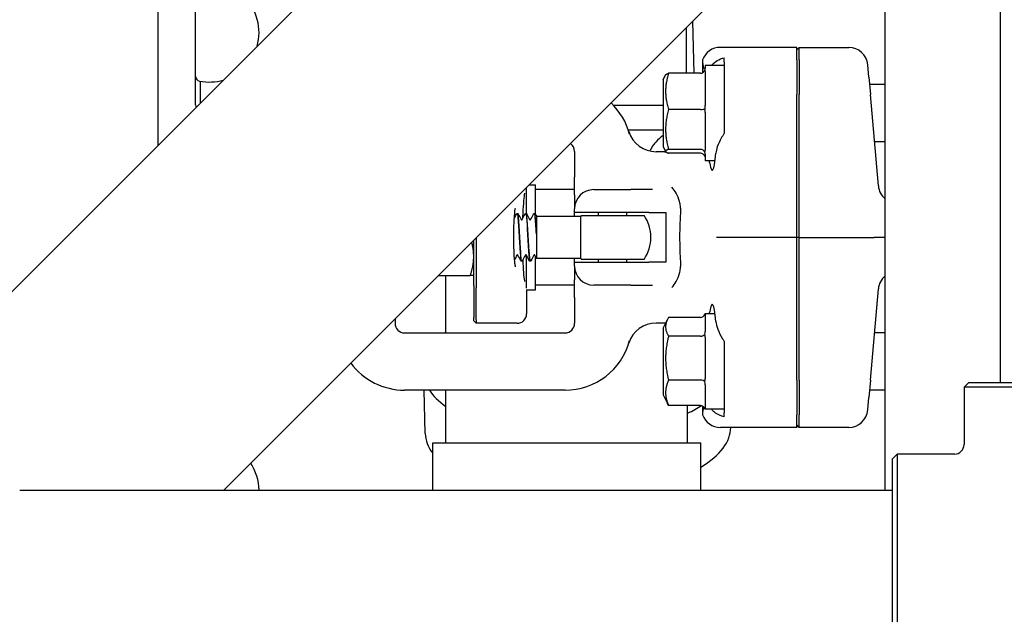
# Model space of a CAD drawing. Header units: inches. Extents: x 18 to 846, y -44 to 561.
# Tile 309 of 642: x 320.67 to 327.12, y 484.85 to 488.75. Entities that reach past the tile are written whole.
import ezdxf

# ---------------------------------------------------------------- set-up
doc = ezdxf.new("R2010")
doc.units = ezdxf.units.IN
doc.header["$LTSCALE"] = 24
doc.header["$MEASUREMENT"] = 0
doc.layers.add('Dimension (ANSI)', color=7, linetype='Continuous', lineweight=25)
doc.layers.add('Visible (ANSI)', color=7, linetype='Continuous', lineweight=30)
doc.styles.add('Note Text (ANSI)', font='tahoma.ttf')
doc.dimstyles.new('SB Fraction-16 (ANSI)', dxfattribs={"dimscale": 24, "dimtxt": 0.125, "dimasz": 0.098425, "dimexe": 0.125, "dimexo": 0.0625, "dimgap": 0.031496, "dimtad": 0, "dimtih": 1, "dimtoh": 1, "dimdec": 4, "dimrnd": 1e-08, "dimzin": 0, "dimdsep": 46, "dimlunit": 5, "dimtxsty": 'Note Text (ANSI)', "dimcen": 0.09, "dimdle": 0.393701, "dimclrd": 256, "dimclre": 256, "dimclrt": 256, "dimadec": 0, "dimazin": 3, "dimtfac": 0.96, "dimtofl": 0, "dimtmove": 0, "dimatfit": 3, "dimfxl": 1, "dimfrac": 2, "dimtolj": 1, "dimtzin": 12, "dimlwd": -1, "dimlwe": -1, "dimarcsym": 0})

# ---------------------------------------------------------------- blocks, each defined once
blk = doc.blocks.new('*D18')
at = {"layer": 'Defpoints', "color": 0, "transparency": 16777216}
for p in [(336.1784, 524.0563), (247.3595, 404.0563), (336.1784, 404.0563)]:
    blk.add_point(p, dxfattribs=at)
at = {"layer": 'Dimension (ANSI)', "transparency": 16777216}
for p, q in [((334.6784, 524.0563), (244.3595, 524.0563)), ((247.3595, 521.6941), (247.3595, 466.3747)), ((247.3595, 406.4185), (247.3595, 461.7379)), ((334.6784, 404.0563), (244.3595, 404.0563))]:
    blk.add_line(p, q, dxfattribs=at)
for points in [[(246.9658, 521.6941), (247.7532, 521.6941), (247.3595, 524.0563)], [(246.9658, 406.4185), (247.7532, 406.4185), (247.3595, 404.0563)]]:
    blk.add_solid(points, dxfattribs=at)
at = {"layer": 'Dimension (ANSI)', "transparency": 16777216, "insert": (244.292, 465.6188), "char_height": 3, "attachment_point": 1, "style": 'Note Text (ANSI)'}
blk.add_mtext('\\A1;120', dxfattribs=at)

msp = doc.modelspace()

# ---------------------------------------------------------------- linework, layer by layer
at = {"layer": 'Visible (ANSI)'}
for p, q in [((327.08939, 512.98557), (327.08939, 486.3708)), ((319.52572, 485.8704), (327.08939, 493.43407)), ((322.00813, 485.6658), (327.08939, 490.74706)), ((326.33689, 485.6658), (326.33689, 489.99456)), ((321.57643, 489.53113), (321.57643, 487.92111)), ((321.82439, 488.3745), (321.82439, 488.80101)), ((325.03493, 488.6926), (325.03493, 488.39469)), ((325.0867, 488.39469), (325.07901, 488.73669)), ((325.75939, 488.56431), (325.25891, 488.56431)), ((325.77501, 488.56431), (325.75939, 488.54863)), ((325.75939, 488.48254), (325.75939, 488.56431)), ((325.77501, 488.48254), (325.77501, 488.56431)), ((325.77501, 488.56431), (326.09849, 488.56431)), ((325.28439, 488.46865), (325.28439, 488.49585)), ((325.14203, 488.48284), (325.14203, 488.3981)), ((325.15939, 488.44556), (325.15939, 488.42511)), ((325.28439, 488.44556), (325.15939, 488.44556)), ((325.28439, 488.46865), (325.28439, 488.41459)), ((325.75939, 488.48254), (325.75939, 488.25528)), ((325.77501, 488.48254), (325.77501, 488.25528)), ((326.23017, 488.36891), (326.2231, 488.44973)), ((321.82439, 488.18767), (321.82439, 488.3745)), ((324.88439, 488.35181), (324.90049, 488.38402)), ((325.12814, 488.39469), (324.91935, 488.39469)), ((325.15939, 488.40596), (325.15939, 488.1828)), ((325.28439, 488.39915), (325.28439, 488.25312)), ((326.23017, 488.36891), (326.24011, 488.25528)), ((321.85564, 488.20032), (321.85564, 488.34267)), ((324.88439, 488.35181), (324.88439, 487.91431)), ((326.33689, 488.32056), (326.2344, 488.32056)), ((325.75939, 487.32056), (325.75939, 488.25528)), ((325.77501, 487.32056), (325.77501, 488.25528)), ((326.29241, 487.65749), (326.24011, 488.25528)), ((324.88439, 488.18432), (324.55914, 488.18432)), ((325.12814, 488.15822), (324.91935, 488.15822)), ((325.15939, 488.13765), (325.15939, 487.89075)), ((324.65586, 488.02461), (324.88439, 488.02461)), ((324.88439, 487.91431), (324.90049, 487.88211)), ((326.33689, 487.94556), (326.26721, 487.94556)), ((324.30439, 487.88306), (324.30439, 487.71399)), ((324.89203, 487.88139), (324.83862, 487.88139)), ((325.12814, 487.89659), (324.91935, 487.89659)), ((325.12814, 487.87143), (324.91935, 487.87143)), ((325.15939, 487.86476), (325.15939, 487.82056)), ((325.22361, 487.82056), (325.15939, 487.82056)), ((324.00664, 487.66431), (324.04926, 487.66431)), ((324.04926, 487.46879), (324.04926, 487.66431)), ((324.30439, 487.59858), (324.30439, 487.71399)), ((323.98676, 487.64444), (323.98676, 487.47674)), ((324.30439, 487.63306), (324.04926, 487.63306)), ((324.30439, 487.59858), (324.30439, 487.50806)), ((324.42939, 487.63306), (324.67185, 487.63306)), ((324.81365, 487.63306), (324.67185, 487.63306)), ((323.93045, 487.47681), (323.92987, 487.47681)), ((323.98606, 487.47681), (323.98548, 487.47681)), ((324.04167, 487.47681), (324.04109, 487.47681)), ((324.05439, 487.45901), (324.05439, 487.41069)), ((324.3456, 487.45806), (324.05439, 487.45806)), ((324.30439, 487.48306), (324.30439, 487.50806)), ((324.30439, 487.45806), (324.30439, 487.48306)), ((324.78931, 487.48306), (324.30439, 487.48306)), ((324.3456, 487.18306), (324.3456, 487.45806)), ((324.34985, 487.46431), (324.75893, 487.46431)), ((324.46189, 487.46431), (324.46189, 487.48306)), ((324.64689, 487.46431), (324.64689, 487.48306)), ((324.78931, 487.48306), (324.90216, 487.48306)), ((324.90216, 487.48306), (324.90216, 487.15806)), ((324.05439, 487.41069), (324.05439, 487.3415)), ((324.05439, 487.3415), (324.05439, 487.33128)), ((324.05439, 487.33128), (324.05439, 487.25734)), ((323.64439, 487.00556), (323.64439, 487.30206)), ((323.66001, 487.31769), (323.66001, 486.99056)), ((325.35778, 487.32056), (325.23318, 487.32056)), ((325.75939, 487.32056), (325.35778, 487.32056)), ((325.77501, 487.32056), (325.75939, 487.32056)), ((325.75939, 486.38585), (325.75939, 487.32056)), ((325.77501, 486.38585), (325.77501, 487.32056)), ((325.77501, 487.32056), (326.19736, 487.32056)), ((326.19736, 487.32056), (326.2655, 487.32056)), ((326.33689, 487.32056), (326.2655, 487.32056)), ((323.98676, 487.20539), (323.98676, 486.988)), ((324.05439, 487.25734), (324.05439, 487.18603)), ((323.95826, 487.16431), (323.95768, 487.16431)), ((324.01387, 487.16431), (324.01329, 487.16431)), ((324.04926, 486.97681), (324.04926, 487.1953)), ((324.05439, 487.18603), (324.05439, 487.18306)), ((324.3456, 487.18306), (324.05439, 487.18306)), ((324.30439, 487.15806), (324.30439, 487.18306)), ((324.30439, 487.13306), (324.30439, 487.15806)), ((324.30439, 487.15806), (324.78931, 487.15806)), ((324.75893, 487.17681), (324.34985, 487.17681)), ((324.46189, 487.15806), (324.46189, 487.17681)), ((324.64689, 487.15806), (324.64689, 487.17681)), ((324.90216, 487.15806), (324.78931, 487.15806)), ((323.41289, 487.07056), (323.62206, 487.07056)), ((323.46243, 486.69556), (323.46243, 487.07056)), ((324.30439, 487.13306), (324.30439, 487.04254)), ((323.64439, 487.00556), (323.64439, 486.79556)), ((324.30439, 487.00806), (324.04926, 487.00806)), ((324.30439, 486.92713), (324.30439, 487.04254)), ((324.67185, 487.00806), (324.42939, 487.00806)), ((324.67185, 487.00806), (324.81365, 487.00806)), ((323.66001, 486.78056), (323.66001, 486.99056)), ((323.99057, 486.97681), (323.99057, 486.82056)), ((323.99057, 486.97681), (324.04926, 486.97681)), ((326.24011, 486.38585), (326.29241, 486.98364)), ((324.30439, 486.92713), (324.30439, 486.75806)), ((325.15939, 486.82056), (325.15939, 486.70539)), ((325.22361, 486.82056), (325.15939, 486.82056)), ((323.12939, 486.78706), (323.12939, 486.75806)), ((323.64439, 486.77369), (323.64439, 486.79556)), ((323.64439, 486.77369), (323.66001, 486.75806)), ((323.66001, 486.78056), (323.66001, 486.75806)), ((323.92807, 486.75806), (323.66001, 486.75806)), ((324.89203, 486.75974), (324.83862, 486.75974)), ((324.88439, 486.72681), (324.91293, 486.78391)), ((325.12814, 486.79564), (324.91935, 486.79564)), ((323.19189, 486.69556), (324.24189, 486.69556)), ((324.88439, 486.72681), (324.88439, 486.28931)), ((326.33689, 486.69556), (326.26721, 486.69556)), ((325.12814, 486.67364), (324.91935, 486.67364)), ((325.15939, 486.66827), (325.15939, 486.39688)), ((325.12814, 486.38606), (324.91935, 486.38606)), ((325.28439, 486.38801), (325.28439, 486.24198)), ((325.75939, 486.38585), (325.75939, 486.15859)), ((325.77501, 486.38585), (325.77501, 486.15859)), ((326.24011, 486.38585), (326.23017, 486.27222)), ((326.88439, 486.3708), (326.85314, 486.33955)), ((326.88439, 486.3708), (328.13439, 486.3708)), ((324.24189, 486.32056), (323.19189, 486.32056)), ((323.32678, 486.03683), (323.32039, 486.32056)), ((323.46243, 485.97682), (323.46243, 486.32056)), ((325.15939, 486.35581), (325.15939, 486.19955)), ((326.33689, 486.32056), (326.2344, 486.32056)), ((328.16564, 486.33955), (326.85314, 486.33955)), ((326.85314, 486.33955), (326.85314, 485.96455)), ((324.88439, 486.28931), (324.91293, 486.23222)), ((326.2231, 486.1914), (326.23017, 486.27222)), ((325.12814, 486.22049), (324.91935, 486.22049)), ((325.04443, 485.97682), (325.04443, 486.22049)), ((325.14203, 486.21674), (325.14203, 486.15828)), ((325.15939, 486.1956), (325.15939, 486.19556)), ((325.28439, 486.19556), (325.15939, 486.19556)), ((325.28439, 486.22654), (325.28439, 486.17247)), ((325.28439, 486.14528), (325.28439, 486.17247)), ((325.75939, 486.07681), (325.75939, 486.15859)), ((325.77501, 486.07681), (325.77501, 486.15859)), ((325.75939, 486.07681), (325.25891, 486.07681)), ((325.77501, 486.07681), (325.75939, 486.0925)), ((326.09849, 486.07681), (325.77501, 486.07681)), ((323.37593, 485.97682), (325.13093, 485.97682)), ((323.37593, 485.6658), (323.37593, 485.97682)), ((325.13093, 485.6658), (325.13093, 485.97682)), ((326.38439, 485.8708), (326.41564, 485.90205)), ((326.38439, 484.6208), (326.38439, 485.8708)), ((326.41564, 485.90205), (326.41564, 484.58955)), ((326.79064, 485.90205), (326.41564, 485.90205)), ((320.67313, 485.6658), (326.38439, 485.6658))]:
    msp.add_line(p, q, dxfattribs=at)
for centre, radius, start, end in [((321.91439, 488.66231), 0.325, 343.675585, 46.550158), ((321.85564, 488.3745), 0.03125, 180, 258.463041), ((321.91439, 488.66231), 0.325, 258.463041, 286.324415), ((321.85564, 488.18767), 0.03125, 180, 208.371796), ((324.24189, 487.88306), 0.4375, 15.01817, 46.527879), ((324.83862, 488.06889), 0.1875, 197.296617, 270), ((325.05521, 487.75248), 0.2913, 125.902447, 138.726028), ((324.24189, 487.88306), 0.0625, 0, 55.75697), ((324.89203, 488.13139), 0.25, 270, 272.01441), ((326.41693, 487.66838), 0.125, 185, 230.18), ((324.42939, 487.50806), 0.125, 90, 180), ((324.55439, 487.32056), 0.25, 144.900368, 146.632987), ((324.55439, 487.32056), 0.25, 324.900368, 35.099632), ((324.55439, 487.32056), 0.25, 213.367013, 215.099632), ((324.42939, 487.13306), 0.125, 180, 270), ((326.41693, 486.97274), 0.125, 129.82, 175), ((323.92807, 486.82056), 0.0625, 270, 0), ((323.19189, 486.75806), 0.0625, 180, 270), ((324.24189, 486.75806), 0.0625, 270, 0), ((324.83862, 486.57224), 0.1875, 90, 162.703383), ((324.89203, 486.50974), 0.25, 87.99498, 90), ((324.24189, 486.75806), 0.4375, 270, 344.98183), ((323.19189, 486.75806), 0.4375, 216.495814, 270), ((326.79064, 485.96455), 0.0625, 270, 0), ((321.91439, 485.66231), 0.325, 0.615092, 33.675523)]:
    msp.add_arc(centre, radius, start, end, dxfattribs=at)
for centre, major_axis, ratio, start_param, end_param in [((325.25987, 488.43884), (-0.08906, 0.08906), 0.9924325, 5.5015852, 6.7140351), ((326.09857, 488.43884), (-0.01094, 0.125), 0.9961657, 4.712389, 6.1962518), ((325.12814, 488.4274), (0, -0.0327), 0.9555533, 0, 1.2241495), ((325.12814, 488.16137), (0.03125, 0), 0.1006388, 4.712389, 5.9365385), ((325.12814, 487.86704), (0.03125, 0), 0.9458753, 0.3466468, 1.5707963), ((325.12814, 487.83873), (0, 0.0327), 0.9555533, 5.0590358, 6.2831853), ((325.20547, 488.13306), (0, 0.375), 0.0874887, 2.6230455, 3.9395987), ((325.20547, 486.50806), (0, 0.375), 0.0874887, 5.4851792, 6.8017325), ((325.12814, 486.83159), (0, -0.03595), 0.8693335, 0, 1.2241495), ((325.12814, 486.69434), (0.03125, 0), 0.662309, 4.712389, 5.9365385), ((325.12814, 486.37081), (0.03125, 0), 0.4879975, 0.3466468, 1.5707963), ((324.31765, 486.45362), (-0.99975, -0.02248), 0.4328201, 0.2601992, 0.5347369), ((324.31765, 486.45362), (-0.99975, -0.02248), 0.4328201, 2.3748938, 2.5188609), ((325.12814, 486.18454), (0, -0.03595), 0.8693335, 1.9174431, 3.1415927), ((326.09857, 486.20229), (-0.01094, -0.125), 0.9961657, 0.0869335, 1.5707963), ((325.25987, 486.20229), (-0.08906, -0.08906), 0.9924325, 5.8523356, 7.0647854), ((324.32652, 486.05932), (0.99975, 0.02248), 0.4328201, 5.6376089, 6.2716581), ((324.32652, 486.05932), (-0.99975, -0.02248), 0.4328201, 0, 0.3052899), ((324.33096, 485.86217), (0.81229, 0.01827), 0.4328201, 6.0987803, 6.1035818)]:
    msp.add_ellipse(centre, major_axis=major_axis, ratio=ratio, start_param=start_param, end_param=end_param, dxfattribs=at)
for points, knots in [([(325.20199, 488.44556), (325.21195, 488.4591), (325.22472, 488.46998), (325.2507, 488.48543), (325.26694, 488.49206), (325.28439, 488.49585)], [0.72388666, 0.72388666, 0.72388666, 0.72388666, 0.91166133, 0.91166133, 1.08359589, 1.08359589, 1.08359589, 1.08359589]), ([(325.28439, 488.00196), (325.27685, 487.99116), (325.27009, 487.98013), (325.25432, 487.95202), (325.2451, 487.93239), (325.23348, 487.89867), (325.23007, 487.88425), (325.22896, 487.87126)], [1.39731378, 1.39731378, 1.39731378, 1.39731378, 1.49356897, 1.49356897, 1.66386875, 1.66386875, 1.79881771, 1.79881771, 1.79881771, 1.79881771]), ([(324.83627, 487.94464), (324.83051, 487.93808), (324.82491, 487.93112), (324.81086, 487.91189), (324.80309, 487.89936), (324.7963, 487.88623)], [-3.04187554, -3.04187554, -3.04187554, -3.04187554, -2.96693481, -2.96693481, -2.84607946, -2.84607946, -2.84607946, -2.84607946]), ([(323.9662, 487.44651), (323.9666, 487.45765), (323.96704, 487.46855), (323.96896, 487.5098), (323.9708, 487.53777), (323.97467, 487.58076), (323.97663, 487.59728), (323.97855, 487.60982)], [0.3819937, 0.3819937, 0.3819937, 0.3819937, 0.48894567, 0.48894567, 0.79947629, 0.79947629, 1.05331269, 1.05331269, 1.05331269, 1.05331269]), ([(324.99879, 487.47828), (324.99926, 487.48631), (324.99937, 487.49428), (324.99888, 487.50983), (324.9983, 487.51739), (324.99612, 487.53516), (324.99423, 487.54521), (324.98666, 487.57463), (324.97919, 487.59285), (324.96147, 487.62359), (324.95212, 487.63632), (324.94126, 487.64859), (324.9411, 487.64877), (324.94094, 487.64895)], [0, 0, 0, 0, 0.06351999, 0.06351999, 0.12513045, 0.12513045, 0.2104042, 0.2104042, 0.38193929, 0.38193929, 0.52164881, 0.52164881, 0.52372315, 0.52372315, 0.52372315, 0.52372315]), ([(323.91781, 487.12852), (323.91781, 487.12851), (323.91769, 487.12891), (323.91714, 487.13122), (323.91648, 487.13442), (323.9148, 487.14499), (323.91371, 487.15367), (323.91147, 487.17665), (323.91036, 487.19183), (323.90846, 487.2267), (323.90772, 487.24666), (323.90677, 487.28877), (323.90658, 487.31096), (323.9068, 487.35499), (323.90722, 487.37683), (323.9086, 487.41764), (323.90956, 487.43663), (323.91185, 487.46925), (323.91319, 487.48308), (323.91572, 487.50272), (323.91703, 487.50955), (323.91773, 487.51234), (323.91781, 487.51261), (323.91781, 487.51261)], [-1.2869324, -1.2869324, -1.2869324, -1.2869324, -1.2221786, -1.2221786, -1.0687063, -1.0687063, -0.8381878, -0.8381878, -0.555105, -0.555105, -0.2516711, -0.2516711, 0.0580557, 0.0580557, 0.3688709, 0.3688709, 0.6770655, 0.6770655, 0.9746383, 0.9746383, 1.233525, 1.233525, 1.2869324, 1.2869324, 1.2869324, 1.2869324]), ([(323.92453, 487.47308), (323.92486, 487.47371), (323.92526, 487.47438), (323.9264, 487.47549), (323.9269, 487.47588), (323.92819, 487.47653), (323.929, 487.47677), (323.92984, 487.47681)], [0, 0, 0, 0, 0.022095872, 0.022095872, 0.033561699, 0.033561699, 0.045438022, 0.045438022, 0.045438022, 0.045438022]), ([(323.92984, 487.47669), (323.93214, 487.47653), (323.93444, 487.46047), (323.93674, 487.43202), (323.93957, 487.39703), (323.9424, 487.34424), (323.94523, 487.29497), (323.94805, 487.24583), (323.95087, 487.20152), (323.95369, 487.17986), (323.95502, 487.16967), (323.95635, 487.16462), (323.95768, 487.16464)], [84.8201408, 84.8201408, 84.8201408, 84.8201408, 85.5995394, 85.5995394, 85.5995394, 86.558303, 86.558303, 86.558303, 87.5147256, 87.5147256, 87.5147256, 87.9645943, 87.9645943, 87.9645943, 87.9645943]), ([(323.95828, 487.16461), (323.95655, 487.16464), (323.95482, 487.17337), (323.95308, 487.19026), (323.95027, 487.21763), (323.94747, 487.26568), (323.94466, 487.31525), (323.94185, 487.3648), (323.93904, 487.41457), (323.93623, 487.44468), (323.9343, 487.46534), (323.93238, 487.47638), (323.93045, 487.47657)], [-94.2506405, -94.2506405, -94.2506405, -94.2506405, -93.6632144, -93.6632144, -93.6632144, -92.7109946, -92.7109946, -92.7109946, -91.7590058, -91.7590058, -91.7590058, -91.106187, -91.106187, -91.106187, -91.106187]), ([(323.93048, 487.47681), (323.93161, 487.47676), (323.93268, 487.47633), (323.93415, 487.47535), (323.93463, 487.47482), (323.93534, 487.4739), (323.93558, 487.47348), (323.9358, 487.47308)], [0, 0, 0, 0, 0.015967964, 0.015967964, 0.031253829, 0.031253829, 0.045415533, 0.045415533, 0.045415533, 0.045415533]), ([(323.98014, 487.47308), (323.98047, 487.47371), (323.98087, 487.47438), (323.98201, 487.47549), (323.98251, 487.47588), (323.9838, 487.47653), (323.98461, 487.47677), (323.98546, 487.47681)], [0, 0, 0, 0, 0.022095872, 0.022095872, 0.033561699, 0.033561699, 0.045438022, 0.045438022, 0.045438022, 0.045438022]), ([(323.98546, 487.47665), (323.9861, 487.47676), (323.98674, 487.47564), (323.98738, 487.47323), (323.99022, 487.46254), (323.99307, 487.4267), (323.99591, 487.38031), (323.99874, 487.33418), (324.00157, 487.27889), (324.0044, 487.23675), (324.00721, 487.19481), (324.01002, 487.16702), (324.01284, 487.16451), (324.01299, 487.16438), (324.01314, 487.16432), (324.01329, 487.16433)], [91.1033261, 91.1033261, 91.1033261, 91.1033261, 91.3207683, 91.3207683, 91.3207683, 92.2845846, 92.2845846, 92.2845846, 93.2431504, 93.2431504, 93.2431504, 94.1972517, 94.1972517, 94.1972517, 94.2477796, 94.2477796, 94.2477796, 94.2477796]), ([(324.01389, 487.16445), (324.01331, 487.16436), (324.01272, 487.16528), (324.01214, 487.16729), (324.00932, 487.17694), (324.00651, 487.21132), (324.0037, 487.25665), (324.00088, 487.30198), (323.99807, 487.35706), (323.99526, 487.39986), (323.99244, 487.44265), (323.98963, 487.47203), (323.98682, 487.47625), (323.98657, 487.47662), (323.98631, 487.4768), (323.98606, 487.47678)], [-100.5338258, -100.5338258, -100.5338258, -100.5338258, -100.3354652, -100.3354652, -100.3354652, -99.3815473, -99.3815473, -99.3815473, -98.4278806, -98.4278806, -98.4278806, -97.4744623, -97.4744623, -97.4744623, -97.3893723, -97.3893723, -97.3893723, -97.3893723]), ([(323.98609, 487.47681), (323.98722, 487.47676), (323.98829, 487.47633), (323.98976, 487.47535), (323.99024, 487.47482), (323.99095, 487.4739), (323.99119, 487.47348), (323.99141, 487.47308)], [0, 0, 0, 0, 0.015967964, 0.015967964, 0.031253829, 0.031253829, 0.045415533, 0.045415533, 0.045415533, 0.045415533]), ([(324.03575, 487.47308), (324.03608, 487.47371), (324.03648, 487.47438), (324.03762, 487.47549), (324.03812, 487.47588), (324.03941, 487.47653), (324.04022, 487.47677), (324.04107, 487.47681)], [0, 0, 0, 0, 0.022095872, 0.022095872, 0.033561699, 0.033561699, 0.045438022, 0.045438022, 0.045438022, 0.045438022]), ([(324.04107, 487.47654), (324.04296, 487.47646), (324.04485, 487.46597), (324.04674, 487.44611), (324.04929, 487.41931), (324.05184, 487.3762), (324.05439, 487.33128)], [97.3865114, 97.3865114, 97.3865114, 97.3865114, 98.0270057, 98.0270057, 98.0270057, 98.8915068, 98.8915068, 98.8915068, 98.8915068]), ([(324.05439, 487.3415), (324.05157, 487.39081), (324.04875, 487.43605), (324.04593, 487.45907), (324.04451, 487.47067), (324.04309, 487.47648), (324.04167, 487.47648)], [-105.1089244, -105.1089244, -105.1089244, -105.1089244, -104.1537068, -104.1537068, -104.1537068, -103.6725576, -103.6725576, -103.6725576, -103.6725576]), ([(324.0417, 487.47681), (324.04283, 487.47676), (324.0439, 487.47633), (324.04537, 487.47535), (324.04585, 487.47482), (324.04656, 487.4739), (324.04681, 487.47348), (324.04702, 487.47308)], [0, 0, 0, 0, 0.015967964, 0.015967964, 0.031253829, 0.031253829, 0.045415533, 0.045415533, 0.045415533, 0.045415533]), ([(324.99879, 487.16285), (324.9961, 487.2086), (324.99458, 487.25554), (324.99409, 487.33228), (324.99437, 487.36154), (324.99587, 487.42025), (324.9971, 487.44952), (324.99879, 487.47828)], [0, 0, 0, 0, 0.36185351, 0.36185351, 0.58513386, 0.58513386, 0.81257268, 0.81257268, 0.81257268, 0.81257268]), ([(323.95459, 487.43725), (323.95459, 487.43725), (323.95467, 487.43709), (323.95522, 487.43656), (323.95556, 487.43629), (323.95657, 487.43581), (323.95727, 487.43563), (323.95797, 487.43563)], [0.003893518, 0.003893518, 0.003893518, 0.003893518, 0.02135506, 0.02135506, 0.032660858, 0.032660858, 0.044379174, 0.044379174, 0.044379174, 0.044379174]), ([(323.95797, 487.43563), (323.95904, 487.43563), (323.96004, 487.43607), (323.961, 487.43678), (323.96119, 487.43703), (323.96132, 487.43722), (323.96134, 487.43725), (323.96134, 487.43725)], [0, 0, 0, 0, 0.017919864, 0.017919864, 0.032518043, 0.032518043, 0.040461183, 0.040461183, 0.040461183, 0.040461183]), ([(324.0102, 487.43725), (324.0102, 487.43725), (324.01028, 487.43709), (324.01083, 487.43656), (324.01117, 487.43629), (324.01218, 487.43581), (324.01288, 487.43563), (324.01358, 487.43563)], [0.003893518, 0.003893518, 0.003893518, 0.003893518, 0.02135506, 0.02135506, 0.032660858, 0.032660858, 0.044379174, 0.044379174, 0.044379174, 0.044379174]), ([(324.01358, 487.43563), (324.01465, 487.43563), (324.01565, 487.43607), (324.01661, 487.43678), (324.0168, 487.43703), (324.01693, 487.43722), (324.01695, 487.43725), (324.01695, 487.43725)], [0, 0, 0, 0, 0.017919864, 0.017919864, 0.032518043, 0.032518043, 0.040461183, 0.040461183, 0.040461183, 0.040461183]), ([(323.93016, 487.2055), (323.92909, 487.2055), (323.92809, 487.20505), (323.92713, 487.20435), (323.92694, 487.20409), (323.92681, 487.20391), (323.92679, 487.20387), (323.92679, 487.20387)], [0, 0, 0, 0, 0.017919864, 0.017919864, 0.032518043, 0.032518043, 0.040461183, 0.040461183, 0.040461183, 0.040461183]), ([(323.93353, 487.20388), (323.93351, 487.20391), (323.93343, 487.20407), (323.93291, 487.20456), (323.93257, 487.20484), (323.93156, 487.20532), (323.93086, 487.2055), (323.93016, 487.2055)], [0.005742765, 0.005742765, 0.005742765, 0.005742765, 0.02135506, 0.02135506, 0.032660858, 0.032660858, 0.044379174, 0.044379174, 0.044379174, 0.044379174]), ([(323.98577, 487.2055), (323.9847, 487.2055), (323.9837, 487.20505), (323.98274, 487.20435), (323.98255, 487.20409), (323.98242, 487.20391), (323.9824, 487.20387), (323.9824, 487.20387)], [0, 0, 0, 0, 0.017919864, 0.017919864, 0.032518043, 0.032518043, 0.040461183, 0.040461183, 0.040461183, 0.040461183]), ([(323.98914, 487.20388), (323.98913, 487.20391), (323.98904, 487.20407), (323.98852, 487.20456), (323.98818, 487.20484), (323.98717, 487.20532), (323.98647, 487.2055), (323.98577, 487.2055)], [0.005742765, 0.005742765, 0.005742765, 0.005742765, 0.02135506, 0.02135506, 0.032660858, 0.032660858, 0.044379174, 0.044379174, 0.044379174, 0.044379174]), ([(324.04138, 487.2055), (324.04031, 487.2055), (324.03931, 487.20505), (324.03835, 487.20435), (324.03816, 487.20409), (324.03803, 487.20391), (324.03801, 487.20387), (324.03801, 487.20387)], [0, 0, 0, 0, 0.017919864, 0.017919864, 0.032518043, 0.032518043, 0.040461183, 0.040461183, 0.040461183, 0.040461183]), ([(324.04475, 487.20388), (324.04474, 487.20391), (324.04465, 487.20407), (324.04413, 487.20456), (324.04379, 487.20484), (324.04278, 487.20532), (324.04209, 487.2055), (324.04138, 487.2055)], [0.005742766, 0.005742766, 0.005742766, 0.005742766, 0.02135506, 0.02135506, 0.032660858, 0.032660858, 0.044379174, 0.044379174, 0.044379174, 0.044379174]), ([(323.95765, 487.16431), (323.95652, 487.16437), (323.95545, 487.1648), (323.95398, 487.16578), (323.9535, 487.16631), (323.95279, 487.16723), (323.95255, 487.16764), (323.95233, 487.16805)], [0, 0, 0, 0, 0.015967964, 0.015967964, 0.031253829, 0.031253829, 0.045415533, 0.045415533, 0.045415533, 0.045415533]), ([(323.9636, 487.16805), (323.96327, 487.16742), (323.96287, 487.16674), (323.96173, 487.16564), (323.96123, 487.16525), (323.95994, 487.1646), (323.95913, 487.16436), (323.95828, 487.16431)], [0, 0, 0, 0, 0.022095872, 0.022095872, 0.033561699, 0.033561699, 0.045438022, 0.045438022, 0.045438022, 0.045438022]), ([(323.97855, 487.03131), (323.9783, 487.0329), (323.97806, 487.03456), (323.97575, 487.05068), (323.97373, 487.06934), (323.96998, 487.11531), (323.96829, 487.14343), (323.96699, 487.17411), (323.96699, 487.17431), (323.96698, 487.1745)], [-1.05329978, -1.05329978, -1.05329978, -1.05329978, -1.02120529, -1.02120529, -0.75117882, -0.75117882, -0.44920632, -0.44920632, -0.44731496, -0.44731496, -0.44731496, -0.44731496]), ([(324.01326, 487.16431), (324.01213, 487.16437), (324.01106, 487.1648), (324.00959, 487.16578), (324.00911, 487.16631), (324.0084, 487.16723), (324.00816, 487.16764), (324.00794, 487.16805)], [0, 0, 0, 0, 0.015967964, 0.015967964, 0.031253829, 0.031253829, 0.045415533, 0.045415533, 0.045415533, 0.045415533]), ([(324.01921, 487.16805), (324.01888, 487.16742), (324.01848, 487.16674), (324.01734, 487.16564), (324.01684, 487.16525), (324.01555, 487.1646), (324.01474, 487.16436), (324.01389, 487.16431)], [0, 0, 0, 0, 0.022095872, 0.022095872, 0.033561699, 0.033561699, 0.045438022, 0.045438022, 0.045438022, 0.045438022]), ([(324.94094, 486.99218), (324.9411, 486.99236), (324.94126, 486.99254), (324.95212, 487.0048), (324.96147, 487.01754), (324.97919, 487.04828), (324.98666, 487.06649), (324.99423, 487.09592), (324.99612, 487.10597), (324.9983, 487.12373), (324.99888, 487.13129), (324.99937, 487.14685), (324.99926, 487.15482), (324.99879, 487.16285)], [-0.0020759, -0.0020759, -0.0020759, -0.0020759, 0, 0, 0.13981454, 0.13981454, 0.31147859, 0.31147859, 0.39681645, 0.39681645, 0.45847322, 0.45847322, 0.52204096, 0.52204096, 0.52204096, 0.52204096]), ([(325.22896, 486.76986), (325.23025, 486.75472), (325.23465, 486.73777), (325.24935, 486.69876), (325.26073, 486.67635), (325.27666, 486.65062), (325.28038, 486.64491), (325.28439, 486.63917)], [0.55181372, 0.55181372, 0.55181372, 0.55181372, 0.71000954, 0.71000954, 0.90366002, 0.90366002, 0.95550669, 0.95550669, 0.95550669, 0.95550669]), ([(325.28439, 486.14528), (325.28385, 486.1454), (325.28331, 486.14552), (325.26143, 486.15048), (325.24174, 486.1597), (325.21812, 486.17716), (325.20933, 486.18561), (325.20199, 486.19557)], [1.27338526, 1.27338526, 1.27338526, 1.27338526, 1.27873688, 1.27873688, 1.4959744, 1.4959744, 1.6337228, 1.6337228, 1.6337228, 1.6337228])]:
    msp.add_open_spline(points, degree=3, knots=knots, dxfattribs=at)
for points in [[(325.14203, 488.48284), (325.14203, 488.4632), (325.14486, 488.44308), (325.14964, 488.42454)], [(325.15753, 488.41628), (325.1589, 488.4195), (325.15939, 488.42254), (325.15939, 488.42511)], [(325.15939, 488.40596), (325.15939, 488.40948), (325.1589, 488.41306), (325.15753, 488.41628)], [(325.28439, 488.41459), (325.28416, 488.40961), (325.28416, 488.40445), (325.28439, 488.39915)], [(325.15753, 488.1603), (325.1589, 488.16789), (325.15939, 488.17566), (325.15939, 488.1828)], [(325.15939, 488.13765), (325.15939, 488.14488), (325.1589, 488.15271), (325.15753, 488.1603)], [(325.15753, 487.87708), (325.1589, 487.88145), (325.15939, 487.88618), (325.15939, 487.89075)], [(325.15939, 487.86476), (325.15939, 487.86846), (325.1589, 487.87271), (325.15753, 487.87708)], [(325.15753, 487.84984), (325.1589, 487.84663), (325.15939, 487.84358), (325.15939, 487.84101)], [(325.18921, 487.80736), (325.18857, 487.81152), (325.18789, 487.81592), (325.18718, 487.82056)], [(323.91023, 487.44582), (323.915, 487.4549), (323.91977, 487.46399), (323.92453, 487.47308)], [(323.9358, 487.47308), (323.94206, 487.46112), (323.94832, 487.44917), (323.95461, 487.43723)], [(323.96133, 487.43723), (323.96761, 487.44917), (323.97388, 487.46112), (323.98014, 487.47308)], [(323.99141, 487.47308), (323.99767, 487.46112), (324.00393, 487.44917), (324.01022, 487.43723)], [(324.01694, 487.43723), (324.02322, 487.44917), (324.02949, 487.46112), (324.03575, 487.47308)], [(324.04702, 487.47308), (324.04947, 487.46839), (324.05193, 487.4637), (324.05439, 487.45901)], [(323.9268, 487.2039), (323.92176, 487.19431), (323.91673, 487.18473), (323.9117, 487.17514)], [(323.95233, 487.16805), (323.94607, 487.18), (323.9398, 487.19195), (323.93352, 487.2039)], [(323.98241, 487.2039), (323.97613, 487.19195), (323.96986, 487.18), (323.9636, 487.16805)], [(324.00794, 487.16805), (324.00168, 487.18), (323.99542, 487.19195), (323.98913, 487.2039)], [(324.03802, 487.2039), (324.03174, 487.19195), (324.02547, 487.18), (324.01921, 487.16805)], [(324.05439, 487.18554), (324.05118, 487.19166), (324.04796, 487.19778), (324.04475, 487.2039)], [(325.15939, 486.82053), (325.15939, 486.82042), (325.1589, 486.82003), (325.15753, 486.81937)], [(325.18718, 486.82056), (325.18788, 486.8252), (325.18857, 486.82961), (325.18921, 486.83377)], [(325.15753, 486.68731), (325.1589, 486.69355), (325.15939, 486.69979), (325.15939, 486.70539)], [(325.15939, 486.66827), (325.15939, 486.67448), (325.1589, 486.68106), (325.15753, 486.68731)], [(325.15753, 486.37599), (325.1589, 486.38291), (325.15939, 486.39012), (325.15939, 486.39688)], [(325.15939, 486.35581), (325.15939, 486.36212), (325.1589, 486.36909), (325.15753, 486.37599)], [(325.28439, 486.24198), (325.28416, 486.23667), (325.28416, 486.23151), (325.28439, 486.22654)], [(325.14847, 486.21184), (325.1444, 486.19464), (325.14203, 486.17626), (325.14203, 486.15828)], [(325.15753, 486.19675), (325.1589, 486.19742), (325.15939, 486.1984), (325.15939, 486.19955)], [(325.15939, 486.1956), (325.15939, 486.1957), (325.1589, 486.19609), (325.15753, 486.19675)]]:
    msp.add_open_spline(points, degree=3, dxfattribs=at)
for points, weights in [([(324.91935, 488.39469), (324.88327, 488.27646), (324.91935, 488.15822)], [1.04422863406, 1.20577136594, 1.04422863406]), ([(324.90049, 488.38402), (324.90297, 488.38898), (324.91935, 488.39469)], [1.12285543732, 1.11183872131, 1.04422863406]), ([(325.28439, 488.25312), (325.28439, 488.12681), (325.28439, 488.00196)], [0.999993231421, 0.999912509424, 0.999914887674]), ([(324.91935, 488.15822), (324.88327, 488.02741), (324.91935, 487.89659)], [1.04422863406, 1.20577136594, 1.04422863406]), ([(324.91935, 487.89659), (324.88327, 487.88401), (324.91935, 487.87143)], [1.04422863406, 1.20577136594, 1.04422863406]), ([(323.64439, 487.19556), (323.64439, 487.24035), (323.63148, 487.28915)], [1, 1.02905367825, 1.01362733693]), ([(323.62206, 487.07056), (323.64439, 487.13755), (323.64439, 487.19556)], [1, 1.0379548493, 1]), ([(323.64439, 487.07056), (323.64439, 487.07056), (323.62206, 487.07056)], [1, 1.0379548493, 1]), ([(324.91935, 486.79564), (324.88327, 486.73464), (324.91935, 486.67364)], [1.04422863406, 1.20577136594, 1.04422863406]), ([(324.91935, 486.67364), (324.88327, 486.52985), (324.91935, 486.38606)], [1.04422863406, 1.20577136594, 1.04422863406]), ([(325.28439, 486.63917), (325.28439, 486.51432), (325.28439, 486.38801)], [0.999914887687, 0.999912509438, 0.999993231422]), ([(324.91935, 486.38606), (324.88327, 486.30328), (324.91935, 486.22049)], [1.04422863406, 1.20577136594, 1.04422863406]), ([(324.91935, 486.22049), (324.9158, 486.22649), (324.91293, 486.23222)], [1.04422863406, 1.05817173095, 1.06970791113])]:
    msp.add_rational_spline(points, weights, degree=2, dxfattribs=at)

# ---------------------------------------------------------------- dimensions: what is measured, and where the dimension line sits
at = {"layer": 'Dimension (ANSI)'}
dim = msp.add_linear_dim(base=(247.35953, 404.0563), p1=(336.17843, 524.0563), p2=(336.17843, 404.0563), angle=90, dimstyle='SB Fraction-16 (ANSI)', override={"dimgap": 0.031496, "dimdec": 4, "dimtol": 0, "dimlim": 0, "dimtp": 0, "dimtm": 0, "dimtdec": 2, "dimatfit": 1}, dxfattribs=at)
dim.commit()
dim.dimension.update_dxf_attribs({"geometry": '*D18', "text_midpoint": (247.35953, 464.0563), "dimtype": 160})

doc.saveas('drawing.dxf')
